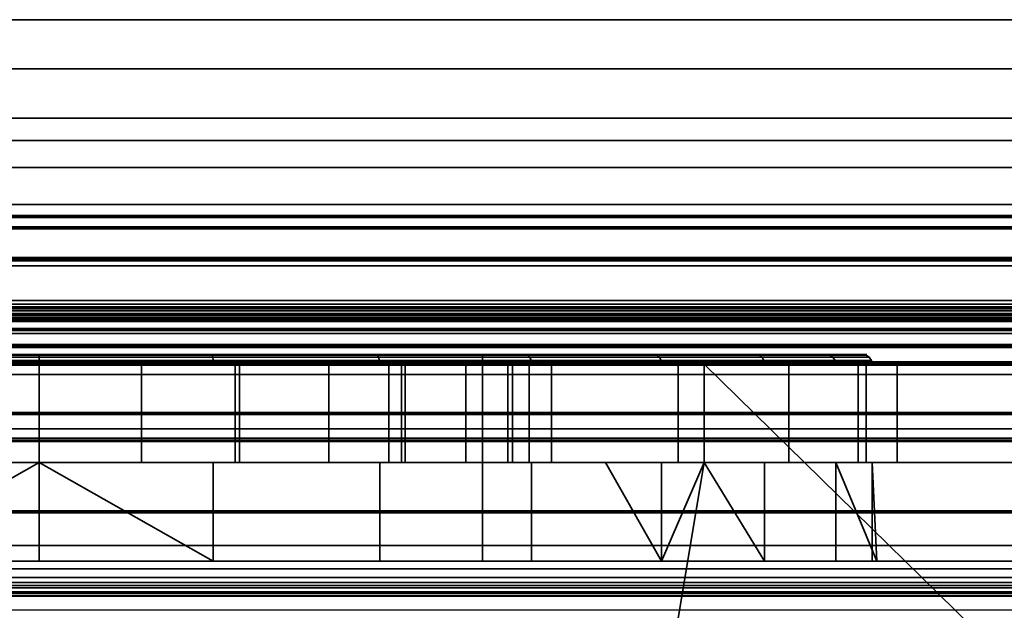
# Model space of a CAD drawing. Header units: millimetres. Extents: x -625 to 3725, y -115 to 86.
# Tile 594 of 656: x 2555.8 to 2565.79, y -19.5 to -13.5. Entities that reach past the tile are written whole.
import ezdxf

# ---------------------------------------------------------------- set-up
doc = ezdxf.new("R2010")
doc.units = ezdxf.units.MM
doc.layers.add('151', color=7, linetype='Continuous', true_color=0xffffff)

# ---------------------------------------------------------------- blocks, each defined once
blk = doc.blocks.new('UG_SURFACE_003')
at = {"layer": '151', "color": 252, "linetype": 'Continuous', "lineweight": 35}
for points in [[(3724.9999, -14, 2237), (3724.9999, 86, 2237), (2275.0001, 86, 2237), (2275.0001, -14, 2237)], [(2425, -14, 2086.9999), (2425, 86, 2086.9999), (3575, 86, 2086.9999), (3575, -14, 2086.9999)], [(3724.9999, -14, 2237), (2275.0001, -14, 2237), (2425, -14, 2086.9999), (3575, -14, 2086.9999)]]:
    blk.add_3dface(points, dxfattribs=at)
blk = doc.blocks.new('UG_SURFACE_104')
at = {"layer": '151', "color": 252, "linetype": 'Continuous', "lineweight": 35}
for points in [[(2491.4999, -16.5, 8.5), (3487.5, -16.5, 8.5), (3487.5, -16.5381, 8.3087), (2491.4999, -16.5381, 8.3087)], [(2491.4999, -16.5, 24), (3487.5, -16.5, 24), (3487.5, -16.5, 8.5), (2491.4999, -16.5, 8.5)], [(2491.4999, -17.5, 24), (3487.5, -17.5, 24), (3487.5, -16.5, 24), (2491.4999, -16.5, 24)], [(2491.4999, -16.5381, 8.3087), (3487.5, -16.5381, 8.3087), (3487.5, -16.6464, 8.1464), (2491.4999, -16.6464, 8.1464)], [(2491.4999, -16.6464, 8.1464), (3487.5, -16.6464, 8.1464), (3487.5, -16.8087, 8.0381), (2491.4999, -16.8087, 8.0381)], [(2491.4999, -16.8087, 8.0381), (3487.5, -16.8087, 8.0381), (3487.5, -17, 8), (2491.4999, -17, 8)], [(2491.4999, -17, 8), (3487.5, -17, 8), (3487.5, -18.5, 8), (2491.4999, -18.5, 8)], [(2491.4999, -17.5, 11), (3487.5, -17.5, 11), (3487.5, -24.5, 11), (2491.4999, -24.5, 11)], [(2491.4999, -17.5, 9), (3487.5, -17.5, 9), (3487.5, -17.5, 11), (2491.4999, -17.5, 11)], [(2491.4999, -18.5, 9), (3487.5, -18.5, 9), (3487.5, -17.5, 9), (2491.4999, -17.5, 9)], [(2491.4999, -17.5, 12), (3487.5, -17.5, 12), (3487.5, -17.5, 24), (2491.4999, -17.5, 24)], [(2491.4999, -24.5, 12), (3487.5, -24.5, 12), (3487.5, -17.5, 12), (2491.4999, -17.5, 12)], [(2491.4999, -18.5, 8), (3487.5, -18.5, 8), (3487.5, -18.5, 9), (2491.4999, -18.5, 9)]]:
    blk.add_3dface(points, dxfattribs=at)
blk = doc.blocks.new('UG_SURFACE_105')
at = {"layer": '151', "color": 18, "linetype": 'Continuous', "lineweight": 70}
for points in [[(2491.4999, -15.5, 8), (3502.5001, -15.5, 8), (3502.5001, -15.6142, 7.426), (2491.4999, -15.6142, 7.426)], [(2491.4999, -15.5, 23.5), (3502.5001, -15.5, 23.5), (3502.5001, -15.5, 8), (2491.4999, -15.5, 8)], [(2491.4999, -16.5, 23.5), (3502.5001, -16.5, 23.5), (3502.5001, -15.5, 23.5), (2491.4999, -15.5, 23.5)], [(2491.4999, -15.6142, 7.426), (3502.5001, -15.6142, 7.426), (3502.5001, -15.9393, 6.9393), (2491.4999, -15.9393, 6.9393)], [(2491.4999, -15.9393, 6.9393), (3502.5001, -15.9393, 6.9393), (3502.5001, -16.426, 6.6142), (2491.4999, -16.426, 6.6142)], [(2491.4999, -16.426, 6.6142), (3502.5001, -16.426, 6.6142), (3502.5001, -17, 6.5), (2491.4999, -17, 6.5)], [(2491.4999, -16.5, 8), (3502.5001, -16.5, 8), (3502.5001, -16.5, 23.5), (2491.4999, -16.5, 23.5)], [(2491.4999, -16.5381, 7.8087), (3502.5001, -16.5381, 7.8087), (3502.5001, -16.5, 8), (2491.4999, -16.5, 8)], [(2491.4999, -16.6464, 7.6464), (3502.5001, -16.6464, 7.6464), (3502.5001, -16.5381, 7.8087), (2491.4999, -16.5381, 7.8087)], [(2491.4999, -16.8087, 7.5381), (3502.5001, -16.8087, 7.5381), (3502.5001, -16.6464, 7.6464), (2491.4999, -16.6464, 7.6464)], [(2491.4999, -17, 7.5), (3502.5001, -17, 7.5), (3502.5001, -16.8087, 7.5381), (2491.4999, -16.8087, 7.5381)], [(2491.4999, -17, 6.5), (3502.5001, -17, 6.5), (3502.5001, -20.5, 6.5), (2491.4999, -20.5, 6.5)], [(2491.4999, -18.5, 7.5), (3502.5001, -18.5, 7.5), (3502.5001, -17, 7.5), (2491.4999, -17, 7.5)], [(2491.4999, -17.5, 9), (3502.5001, -17.5, 9), (3502.5001, -18.5, 9), (2491.4999, -18.5, 9)], [(2491.4999, -17.5, 10), (3502.5001, -17.5, 10), (3502.5001, -17.5, 9), (2491.4999, -17.5, 9)], [(2491.4999, -24.5, 10), (3502.5001, -24.5, 10), (3502.5001, -17.5, 10), (2491.4999, -17.5, 10)], [(2491.4999, -18.5, 9), (3502.5001, -18.5, 9), (3502.5001, -18.5, 7.5), (2491.4999, -18.5, 7.5)]]:
    blk.add_3dface(points, dxfattribs=at)
blk = doc.blocks.new('UG_SURFACE_106')
at = {"layer": '151', "color": 250, "linetype": 'Continuous', "lineweight": 35}
for points in [[(2491.4999, -14.5, 3.5), (3508.5001, -14.5, 3.5), (3508.5001, -14.7284, 2.3519), (2491.4999, -14.7284, 2.3519)], [(2491.4999, -14.5, 23.5), (3508.5001, -14.5, 23.5), (3508.5001, -14.5, 3.5), (2491.4999, -14.5, 3.5)], [(2491.4999, -15.5, 23.5), (3508.5001, -15.5, 23.5), (3508.5001, -14.5, 23.5), (2491.4999, -14.5, 23.5)], [(2491.4999, -14.7284, 2.3519), (3508.5001, -14.7284, 2.3519), (3508.5001, -15.3787, 1.3787), (2491.4999, -15.3787, 1.3787)], [(2491.4999, -15.3787, 1.3787), (3508.5001, -15.3787, 1.3787), (3508.5001, -16.3519, 0.7284), (2491.4999, -16.3519, 0.7284)], [(2491.4999, -15.5, 5.5), (3508.5001, -15.5, 5.5), (3508.5001, -19.2161, 5.5), (2491.4999, -19.2161, 5.5)], [(2491.4999, -15.5, 3.5), (3508.5001, -15.5, 3.5), (3508.5001, -15.5, 5.5), (2491.4999, -15.5, 5.5)], [(2491.4999, -15.6065, 2.8561), (3508.5001, -15.6065, 2.8561), (3508.5001, -15.5, 3.5), (2491.4999, -15.5, 3.5)], [(2491.4999, -15.5, 6.5), (3508.5001, -15.5, 6.5), (3508.5001, -15.5, 23.5), (2491.4999, -15.5, 23.5)], [(2491.4999, -20.5, 6.5), (3508.5001, -20.5, 6.5), (3508.5001, -15.5, 6.5), (2491.4999, -15.5, 6.5)], [(2491.4999, -15.9146, 2.2808), (3508.5001, -15.9146, 2.2808), (3508.5001, -15.6065, 2.8561), (2491.4999, -15.6065, 2.8561)], [(2491.4999, -16.3915, 1.8353), (3508.5001, -16.3915, 1.8353), (3508.5001, -15.9146, 2.2808), (2491.4999, -15.9146, 2.2808)], [(2491.4999, -16.3519, 0.7284), (3508.5001, -16.3519, 0.7284), (3508.5001, -17.5, 0.5), (2491.4999, -17.5, 0.5)], [(2491.4999, -16.9864, 1.5671), (3508.5001, -16.9864, 1.5671), (3508.5001, -16.3915, 1.8353), (2491.4999, -16.3915, 1.8353)], [(2491.4999, -16.4581, 3.6226), (3508.5001, -16.4581, 3.6226), (3508.5001, -16.4862, 3.4778), (2491.4999, -16.4862, 3.4778)], [(2491.4999, -16.4861, 3.7674), (3508.5001, -16.4861, 3.7674), (3508.5001, -16.4581, 3.6226), (2491.4999, -16.4581, 3.6226)], [(2491.4999, -16.566, 3.8914), (3508.5001, -16.566, 3.8914), (3508.5001, -16.4861, 3.7674), (2491.4999, -16.4861, 3.7674)], [(2491.4999, -16.4862, 3.4778), (3508.5001, -16.4862, 3.4778), (3508.5001, -16.5663, 3.354), (2491.4999, -16.5663, 3.354)], [(2491.4999, -17.7853, 4.8698), (3508.5001, -17.7853, 4.8698), (3508.5001, -16.566, 3.8914), (2491.4999, -16.566, 3.8914)], [(2491.4999, -16.5663, 3.354), (3508.5001, -16.5663, 3.354), (3508.5001, -16.6868, 3.2689), (2491.4999, -16.6868, 3.2689)], [(2491.4999, -16.6868, 3.2689), (3508.5001, -16.6868, 3.2689), (3508.5001, -16.8303, 3.2349), (2491.4999, -16.8303, 3.2349)], [(2491.4999, -16.8303, 3.2349), (3508.5001, -16.8303, 3.2349), (3508.5001, -16.9761, 3.257), (2491.4999, -16.9761, 3.257)], [(2491.4999, -16.9761, 3.257), (3508.5001, -16.9761, 3.257), (3508.5001, -17.1032, 3.3318), (2491.4999, -17.1032, 3.3318)], [(2491.4999, -19.0006, 3.0332), (3508.5001, -19.0006, 3.0332), (3508.5001, -16.9864, 1.5671), (2491.4999, -16.9864, 1.5671)], [(2491.4999, -17.1032, 3.3318), (3508.5001, -17.1032, 3.3318), (3508.5001, -18.8427, 4.7914), (2491.4999, -18.8427, 4.7914)], [(2491.4999, -17.5, 0.5), (3508.5001, -17.5, 0.5), (3508.5001, -24.5, 0.5), (2491.4999, -24.5, 0.5)], [(2491.4999, -17.6576, 1.5), (3508.5001, -17.6576, 1.5), (3508.5001, -19.27, 2.6737), (2491.4999, -19.27, 2.6737)], [(2491.4999, -24.3424, 1.5), (3508.5001, -24.3424, 1.5), (3508.5001, -17.6576, 1.5), (2491.4999, -17.6576, 1.5)], [(2491.4999, -19.2161, 5.5), (3508.5001, -19.2161, 5.5), (3508.5001, -17.7853, 4.8698), (2491.4999, -17.7853, 4.8698)], [(2491.4999, -18.8427, 4.7914), (3508.5001, -18.8427, 4.7914), (3508.5001, -21, 5.5), (2491.4999, -21, 5.5)], [(2491.4999, -19.0794, 3.0698), (3508.5001, -19.0794, 3.0698), (3508.5001, -19.0006, 3.0332), (2491.4999, -19.0006, 3.0332)], [(2491.4999, -19.1662, 3.0737), (3508.5001, -19.1662, 3.0737), (3508.5001, -19.0794, 3.0698), (2491.4999, -19.0794, 3.0698)], [(2491.4999, -19.248, 3.0445), (3508.5001, -19.248, 3.0445), (3508.5001, -19.1662, 3.0737), (2491.4999, -19.1662, 3.0737)], [(2491.4999, -19.3126, 2.9863), (3508.5001, -19.3126, 2.9863), (3508.5001, -19.248, 3.0445), (2491.4999, -19.248, 3.0445)], [(2491.4999, -19.27, 2.6737), (3508.5001, -19.27, 2.6737), (3508.5001, -19.3273, 2.7391), (2491.4999, -19.3273, 2.7391)], [(2491.4999, -19.3503, 2.908), (3508.5001, -19.3503, 2.908), (3508.5001, -19.3126, 2.9863), (2491.4999, -19.3126, 2.9863)], [(2491.4999, -19.3273, 2.7391), (3508.5001, -19.3273, 2.7391), (3508.5001, -19.3554, 2.8213), (2491.4999, -19.3554, 2.8213)], [(2491.4999, -19.3554, 2.8213), (3508.5001, -19.3554, 2.8213), (3508.5001, -19.3503, 2.908), (2491.4999, -19.3503, 2.908)]]:
    blk.add_3dface(points, dxfattribs=at)
blk = doc.blocks.new('UG_SURFACE_107')
at = {"layer": '151', "color": 252, "linetype": 'Continuous', "lineweight": 35}
for points in [[(2491.4999, -13.5, 0.5), (3508.5001, -13.5, 0.5), (3508.5001, -14.5, 0.5), (2491.4999, -14.5, 0.5)], [(2491.4999, -13.5, 26.5), (3508.5001, -13.5, 26.5), (3508.5001, -13.5, 0.5), (2491.4999, -13.5, 0.5)], [(2491.4999, -14.5, 26.5), (3508.5001, -14.5, 26.5), (3508.5001, -13.5, 26.5), (2491.4999, -13.5, 26.5)], [(2491.4999, -13.5, 29.5), (3508.5001, -13.5, 29.5), (3508.5001, -14.5, 29.5), (2491.4999, -14.5, 29.5)], [(2491.4999, -13.5, 30.5), (3508.5001, -13.5, 30.5), (3508.5001, -13.5, 29.5), (2491.4999, -13.5, 29.5)], [(2491.4999, -17.75, 30.5), (3508.5001, -17.75, 30.5), (3508.5001, -13.5, 30.5), (2491.4999, -13.5, 30.5)], [(2491.4999, -14.5, 24), (3508.5001, -14.5, 24), (3508.5001, -17.7724, 24), (2491.4999, -17.7724, 24)], [(2491.4999, -14.5, 0.5), (3508.5001, -14.5, 0.5), (3508.5001, -14.5, 24), (2491.4999, -14.5, 24)], [(2491.4999, -15, 28), (3508.5001, -15, 28), (3508.5001, -14.5, 26.5), (2491.4999, -14.5, 26.5)], [(2491.4999, -14.5, 29.5), (3508.5001, -14.5, 29.5), (3508.5001, -15, 28), (2491.4999, -15, 28)], [(2491.4999, -16, 27), (3508.5001, -16, 27), (3508.5001, -26, 27), (2491.4999, -26, 27)], [(2491.4999, -16, 25), (3508.5001, -16, 25), (3508.5001, -16, 27), (2491.4999, -16, 27)], [(2491.4999, -17.7724, 25), (3508.5001, -17.7724, 25), (3508.5001, -16, 25), (2491.4999, -16, 25)], [(2491.4999, -16.5, 29.5), (3508.5001, -16.5, 29.5), (3508.5001, -17.75, 29.5), (2491.4999, -17.75, 29.5)], [(2491.4999, -16.5, 28), (3508.5001, -16.5, 28), (3508.5001, -16.5, 29.5), (2491.4999, -16.5, 29.5)], [(2491.4999, -25.5, 28), (3508.5001, -25.5, 28), (3508.5001, -16.5, 28), (2491.4999, -16.5, 28)], [(2491.4999, -17.75, 29.5), (3508.5001, -17.75, 29.5), (3508.5001, -17.75, 30.5), (2491.4999, -17.75, 30.5)], [(2491.4999, -17.7724, 24), (3508.5001, -17.7724, 24), (3508.5001, -17.7724, 25), (2491.4999, -17.7724, 25)]]:
    blk.add_3dface(points, dxfattribs=at)
blk = doc.blocks.new('UG_SURFACE_109')
at = {"layer": '151', "color": 32, "linetype": 'Continuous', "lineweight": 35}
for points in [[(2490.9999, -34, 2017), (3509.0001, -34, 2017), (3509.0001, 0, 2017), (2490.9999, 0, 2017)], [(2490.9999, -29, 30.5), (2490.9999, -13, 30.5), (3509.0001, -13, 30.5), (3509.0001, -29, 30.5)]]:
    blk.add_3dface(points, dxfattribs=at)
blk = doc.blocks.new('UG_SURFACE_110')
at = {"layer": '151', "color": 252, "linetype": 'Continuous', "lineweight": 35}
for points in [[(2557.7464, -16.9, 1095.7836), (2554.2536, -16.9, 1095.7836), (2551.0626, -16.9, 1097.2042), (2551.5001, -16.9, 1099.4999)], [(2551.5001, -16.9, 1099.4999), (2560.4999, -16.9, 1099.4999), (2560.9374, -16.9, 1097.2042), (2557.7464, -16.9, 1095.7836)], [(2552.5835, -16.9, 1111.6738), (2556, -16.9, 1112.4001), (2560.4999, -16.9, 1108.5), (2551.5001, -16.9, 1108.5)], [(2551.5001, -19, 1099.4999), (2560.4999, -19, 1099.4999), (2560.4999, -16.9, 1099.4999), (2551.5001, -16.9, 1099.4999)], [(2560.4999, -19, 1108.5), (2551.5001, -19, 1108.5), (2551.5001, -16.9, 1108.5), (2560.4999, -16.9, 1108.5)], [(2552.5427, -17, 1111.7651), (2556, -17, 1112.5), (2556, -16.9617, 1112.4924), (2552.5458, -16.9617, 1111.7582)], [(2552.5458, -16.9617, 1111.7582), (2556, -16.9617, 1112.4924), (2556, -16.9293, 1112.4707), (2552.5546, -16.9293, 1111.7383)], [(2552.5546, -16.9293, 1111.7383), (2556, -16.9293, 1112.4707), (2556, -16.9076, 1112.4383), (2552.568, -16.9076, 1111.7088)], [(2552.568, -16.9076, 1111.7088), (2556, -16.9076, 1112.4383), (2556, -16.9, 1112.4001), (2552.5835, -16.9, 1111.6738)], [(2556, -17, 1095.5), (2554.2328, -17, 1095.6857), (2554.2343, -16.9617, 1095.6932)], [(2557.7657, -16.9617, 1095.6932), (2554.2343, -16.9617, 1095.6932), (2554.2388, -16.9293, 1095.7144), (2557.7612, -16.9293, 1095.7144)], [(2556, -17, 1095.5), (2554.2343, -16.9617, 1095.6932), (2557.7657, -16.9617, 1095.6932)], [(2557.7612, -16.9293, 1095.7144), (2554.2388, -16.9293, 1095.7144), (2554.2455, -16.9076, 1095.7462), (2557.7545, -16.9076, 1095.7462)], [(2557.7545, -16.9076, 1095.7462), (2554.2455, -16.9076, 1095.7462), (2554.2536, -16.9, 1095.7836), (2557.7464, -16.9, 1095.7836)], [(2556, -16.9076, 1112.4383), (2559.4323, -16.9076, 1111.7088), (2559.4165, -16.9, 1111.6738), (2556, -16.9, 1112.4001)], [(2556, -16.9, 1112.4001), (2559.4165, -16.9, 1111.6738), (2562.2425, -16.9, 1109.6207), (2560.4999, -16.9, 1108.5)], [(2556, -16.9293, 1112.4707), (2559.4454, -16.9293, 1111.7383), (2559.4323, -16.9076, 1111.7088), (2556, -16.9076, 1112.4383)], [(2556, -16.9617, 1112.4924), (2559.4542, -16.9617, 1111.7582), (2559.4454, -16.9293, 1111.7383), (2556, -16.9293, 1112.4707)], [(2557.7657, -16.9617, 1095.6932), (2557.7672, -17, 1095.6857), (2556, -17, 1095.5)], [(2556, -17, 1112.5), (2559.4573, -17, 1111.7651), (2559.4542, -16.9617, 1111.7582), (2556, -16.9617, 1112.4924)], [(2560.9598, -16.9076, 1097.1733), (2557.7545, -16.9076, 1095.7462), (2557.7464, -16.9, 1095.7836), (2560.9374, -16.9, 1097.2042)], [(2560.9789, -16.9293, 1097.1471), (2557.7612, -16.9293, 1095.7144), (2557.7545, -16.9076, 1095.7462), (2560.9598, -16.9076, 1097.1733)], [(2560.9918, -16.9617, 1097.1295), (2557.7657, -16.9617, 1095.6932), (2557.7612, -16.9293, 1095.7144), (2560.9789, -16.9293, 1097.1471)], [(2560.9961, -17, 1097.1234), (2557.7672, -17, 1095.6857), (2557.7657, -16.9617, 1095.6932), (2560.9918, -16.9617, 1097.1295)], [(2559.4323, -16.9076, 1111.7088), (2562.2709, -16.9076, 1109.6463), (2562.2425, -16.9, 1109.6207), (2559.4165, -16.9, 1111.6738)], [(2559.4454, -16.9293, 1111.7383), (2562.295, -16.9293, 1109.668), (2562.2709, -16.9076, 1109.6463), (2559.4323, -16.9076, 1111.7088)], [(2559.4542, -16.9617, 1111.7582), (2562.3112, -16.9617, 1109.6826), (2562.295, -16.9293, 1109.668), (2559.4454, -16.9293, 1111.7383)], [(2562.3112, -16.9617, 1109.6826), (2559.4542, -16.9617, 1111.7582), (2559.4573, -17, 1111.7651), (2561.7492, -17, 1110.1)], [(2560.4999, -16.9, 1099.4999), (2560.4999, -16.9, 1108.5), (2562.2425, -16.9, 1109.6207), (2563.9889, -16.9, 1106.5958)], [(2563.2746, -16.9, 1099.8), (2560.9374, -16.9, 1097.2042), (2560.4999, -16.9, 1099.4999)], [(2563.9889, -16.9, 1106.5958), (2564.3539, -16.9, 1103.122), (2563.2746, -16.9, 1099.8), (2560.4999, -16.9, 1099.4999)], [(2560.4999, -19, 1099.4999), (2560.4999, -19, 1108.5), (2560.4999, -16.9, 1108.5), (2560.4999, -16.9, 1099.4999)], [(2563.3078, -16.9076, 1099.7809), (2560.9598, -16.9076, 1097.1733), (2560.9374, -16.9, 1097.2042), (2563.2746, -16.9, 1099.8)], [(2563.3359, -16.9293, 1099.7646), (2560.9789, -16.9293, 1097.1471), (2560.9598, -16.9076, 1097.1733), (2563.3078, -16.9076, 1099.7809)], [(2563.3547, -16.9617, 1099.7539), (2560.9918, -16.9617, 1097.1295), (2560.9789, -16.9293, 1097.1471), (2563.3359, -16.9293, 1099.7646)], [(2562.7501, -17, 1099.0711), (2560.9961, -17, 1097.1234), (2560.9918, -16.9617, 1097.1295), (2563.3547, -16.9617, 1099.7539)], [(2561.7492, -17, 1110.1), (2562.3167, -17, 1109.6876), (2562.3112, -16.9617, 1109.6826)], [(2562.2709, -16.9076, 1109.6463), (2564.0252, -16.9076, 1106.6076), (2563.9889, -16.9, 1106.5958), (2562.2425, -16.9, 1109.6207)], [(2562.295, -16.9293, 1109.668), (2564.0562, -16.9293, 1106.6176), (2564.0252, -16.9076, 1106.6076), (2562.2709, -16.9076, 1109.6463)], [(2562.3112, -16.9617, 1109.6826), (2564.0767, -16.9617, 1106.6242), (2564.0562, -16.9293, 1106.6176), (2562.295, -16.9293, 1109.668)], [(2562.3112, -16.9617, 1109.6826), (2562.3167, -17, 1109.6876), (2562.7501, -17, 1108.9371)], [(2562.7501, -17, 1108.9371), (2564.0841, -17, 1106.6266), (2564.0767, -16.9617, 1106.6242), (2562.3112, -16.9617, 1109.6826)], [(2563.3547, -16.9617, 1099.7539), (2563.3612, -17, 1099.75), (2562.7501, -17, 1099.0711)], [(2564.3921, -16.9076, 1103.1179), (2563.3078, -16.9076, 1099.7809), (2563.2746, -16.9, 1099.8), (2564.3539, -16.9, 1103.122)], [(2564.4243, -16.9293, 1103.1146), (2563.3359, -16.9293, 1099.7646), (2563.3078, -16.9076, 1099.7809), (2564.3921, -16.9076, 1103.1179)], [(2564.446, -16.9617, 1103.1123), (2563.3547, -16.9617, 1099.7539), (2563.3359, -16.9293, 1099.7646), (2564.4243, -16.9293, 1103.1146)], [(2564.4534, -17, 1103.1115), (2563.3612, -17, 1099.75), (2563.3547, -16.9617, 1099.7539), (2564.446, -16.9617, 1103.1123)], [(2564.0252, -16.9076, 1106.6076), (2564.3921, -16.9076, 1103.1179), (2564.3539, -16.9, 1103.122), (2563.9889, -16.9, 1106.5958)], [(2564.0562, -16.9293, 1106.6176), (2564.4243, -16.9293, 1103.1146), (2564.3921, -16.9076, 1103.1179), (2564.0252, -16.9076, 1106.6076)], [(2564.0767, -16.9617, 1106.6242), (2564.446, -16.9617, 1103.1123), (2564.4243, -16.9293, 1103.1146), (2564.0562, -16.9293, 1106.6176)], [(2564.0841, -17, 1106.6266), (2564.4534, -17, 1103.1115), (2564.446, -16.9617, 1103.1123), (2564.0767, -16.9617, 1106.6242)], [(2543.9751, -17, 1167.5), (2494, -17, 1167.5), (2494, -30, 1167.5), (2576, -30, 1167.5)], [(2576, -30, 1002.5001), (2494, -30, 1002.5001), (2494, -17, 1002.5001), (2543.9751, -17, 1002.5001)], [(2576, -30, 1167.5), (2547.375, -17, 1167.5), (2543.9751, -17, 1167.5)], [(2576, -30, 1002.5001), (2543.9751, -17, 1002.5001), (2547.375, -17, 1002.5001)], [(2576, -30, 1167.5), (2549.2499, -17, 1167.5), (2547.375, -17, 1167.5)], [(2576, -30, 1002.5001), (2547.375, -17, 1002.5001), (2549.2499, -17, 1002.5001)], [(2576, -30, 1167.5), (2562.7501, -17, 1167.5), (2549.2499, -17, 1167.5)], [(2576, -30, 1002.5001), (2549.2499, -17, 1002.5001), (2562.7501, -17, 1002.5001)], [(2562.7501, -17, 1128.75), (2549.2499, -17, 1128.75), (2556, -17, 1145), (2558.0337, -17, 1145.4322)], [(2553.9663, -17, 1145.4322), (2556, -17, 1145), (2549.2499, -17, 1128.75)], [(2549.2499, -17, 1167.5), (2562.7501, -17, 1167.5), (2557.0395, -17, 1154.8908), (2554.9605, -17, 1154.8908)], [(2562.7501, -17, 1058.875), (2549.2499, -17, 1058.875), (2556, -17, 1077), (2558.0337, -17, 1077.4323)], [(2553.9663, -17, 1077.4323), (2556, -17, 1077), (2549.2499, -17, 1058.875)], [(2549.2499, -17, 1091.2499), (2562.7501, -17, 1091.2499), (2557.0395, -17, 1086.8907), (2554.9605, -17, 1086.8907)], [(2549.2499, -17, 1128.75), (2556, -17, 1112.5), (2552.5427, -17, 1111.7651)], [(2559.4573, -17, 1111.7651), (2556, -17, 1112.5), (2549.2499, -17, 1128.75), (2562.7501, -17, 1128.75)], [(2562.7501, -17, 1091.2499), (2549.2499, -17, 1091.2499), (2554.2328, -17, 1095.6857), (2556, -17, 1095.5)], [(2549.2499, -17, 1058.875), (2562.7501, -17, 1058.875), (2559.5481, -17, 1039.9983), (2556, -17, 1040.75)], [(2556, -17, 1040.75), (2552.4518, -17, 1039.9983), (2549.2499, -17, 1058.875)], [(2554.0102, -17, 1007.7459), (2556, -17, 1007.35), (2549.2499, -17, 1002.5001)], [(2556, -17, 1007.35), (2557.9898, -17, 1007.7459), (2562.7501, -17, 1002.5001), (2549.2499, -17, 1002.5001)], [(2556, -17, 1040.75), (2556, -18, 1040.75), (2552.4518, -18, 1039.9983), (2552.4518, -17, 1039.9983)], [(2553.9663, -17, 1145.4322), (2553.9663, -18, 1145.4322), (2556, -18, 1145), (2556, -17, 1145)], [(2553.9663, -17, 1077.4323), (2553.9663, -18, 1077.4323), (2556, -18, 1077), (2556, -17, 1077)], [(2554.0102, -17, 1007.7459), (2554.0102, -18, 1007.7459), (2556, -18, 1007.35), (2556, -17, 1007.35)], [(2557.0395, -17, 1154.8908), (2557.0395, -18, 1154.8908), (2554.9605, -18, 1154.8908), (2554.9605, -17, 1154.8908)], [(2557.0395, -17, 1086.8907), (2557.0395, -18, 1086.8907), (2554.9605, -18, 1086.8907), (2554.9605, -17, 1086.8907)], [(2556, -17, 1095.5), (2557.7672, -17, 1095.6857), (2562.7501, -17, 1091.2499)], [(2559.5481, -17, 1039.9983), (2559.5481, -18, 1039.9983), (2556, -18, 1040.75), (2556, -17, 1040.75)], [(2556, -17, 1007.35), (2556, -18, 1007.35), (2557.9898, -18, 1007.7459), (2557.9898, -17, 1007.7459)], [(2556, -17, 1145), (2556, -18, 1145), (2558.0337, -18, 1145.4322), (2558.0337, -17, 1145.4322)], [(2556, -17, 1077), (2556, -18, 1077), (2558.0337, -18, 1077.4323), (2558.0337, -17, 1077.4323)], [(2558.939, -17, 1086.045), (2557.0395, -17, 1086.8907), (2562.7501, -17, 1091.2499)], [(2558.939, -17, 1154.0451), (2557.0395, -17, 1154.8908), (2562.7501, -17, 1167.5)], [(2558.939, -17, 1154.0451), (2558.939, -18, 1154.0451), (2557.0395, -18, 1154.8908), (2557.0395, -17, 1154.8908)], [(2558.939, -17, 1086.045), (2558.939, -18, 1086.045), (2557.0395, -18, 1086.8907), (2557.0395, -17, 1086.8907)], [(2557.7672, -17, 1095.6857), (2560.9961, -17, 1097.1234), (2562.7501, -17, 1091.2499)], [(2562.7501, -17, 1002.5001), (2557.9898, -17, 1007.7459), (2559.6769, -17, 1008.873)], [(2557.9898, -17, 1007.7459), (2557.9898, -18, 1007.7459), (2559.6769, -18, 1008.873), (2559.6769, -17, 1008.873)], [(2558.0337, -17, 1145.4322), (2559.7157, -17, 1146.6544), (2562.7501, -17, 1128.75)], [(2558.0337, -17, 1077.4323), (2559.7157, -17, 1078.6543), (2562.7501, -17, 1058.875)], [(2558.0337, -17, 1145.4322), (2558.0337, -18, 1145.4322), (2559.7157, -18, 1146.6544), (2559.7157, -17, 1146.6544)], [(2558.0337, -17, 1077.4323), (2558.0337, -18, 1077.4323), (2559.7157, -18, 1078.6543), (2559.7157, -17, 1078.6543)], [(2560.3302, -17, 1152.5), (2558.939, -17, 1154.0451), (2562.7501, -17, 1167.5)], [(2560.3302, -17, 1084.5), (2558.939, -17, 1086.045), (2562.7501, -17, 1091.2499)], [(2560.3302, -17, 1152.5), (2560.3302, -18, 1152.5), (2558.939, -18, 1154.0451), (2558.939, -17, 1154.0451)], [(2560.3302, -17, 1084.5), (2560.3302, -18, 1084.5), (2558.939, -18, 1086.045), (2558.939, -17, 1086.045)], [(2562.7501, -17, 1128.75), (2562.7501, -17, 1110.1), (2561.7492, -17, 1110.1), (2559.4573, -17, 1111.7651)], [(2562.4866, -17, 1037.8723), (2559.5481, -17, 1039.9983), (2562.7501, -17, 1058.875)], [(2562.4866, -17, 1037.8723), (2562.4866, -18, 1037.8723), (2559.5481, -18, 1039.9983), (2559.5481, -17, 1039.9983)], [(2559.6769, -17, 1008.873), (2560.8041, -17, 1010.56), (2562.7501, -17, 1002.5001)], [(2559.6769, -17, 1008.873), (2559.6769, -18, 1008.873), (2560.8041, -18, 1010.56), (2560.8041, -17, 1010.56)], [(2562.7501, -17, 1128.75), (2559.7157, -17, 1146.6544), (2560.7553, -17, 1148.4549)], [(2562.7501, -17, 1058.875), (2559.7157, -17, 1078.6543), (2560.7553, -17, 1080.4549)], [(2559.7157, -17, 1146.6544), (2559.7157, -18, 1146.6544), (2560.7553, -18, 1148.4549), (2560.7553, -17, 1148.4549)], [(2559.7157, -17, 1078.6543), (2559.7157, -18, 1078.6543), (2560.7553, -18, 1080.4549), (2560.7553, -17, 1080.4549)], [(2562.7501, -17, 1167.5), (2560.9727, -17, 1150.5226), (2560.3302, -17, 1152.5)], [(2562.7501, -17, 1091.2499), (2560.9727, -17, 1082.5226), (2560.3302, -17, 1084.5)], [(2560.9727, -17, 1150.5226), (2560.9727, -18, 1150.5226), (2560.3302, -18, 1152.5), (2560.3302, -17, 1152.5)], [(2560.9727, -17, 1082.5226), (2560.9727, -18, 1082.5226), (2560.3302, -18, 1084.5), (2560.3302, -17, 1084.5)], [(2562.7501, -17, 1128.75), (2560.7553, -17, 1148.4549), (2560.9727, -17, 1150.5226)], [(2560.7553, -17, 1080.4549), (2560.9727, -17, 1082.5226), (2562.7501, -17, 1091.2499), (2562.7501, -17, 1058.875)], [(2560.7553, -17, 1148.4549), (2560.7553, -18, 1148.4549), (2560.9727, -18, 1150.5226), (2560.9727, -17, 1150.5226)], [(2560.7553, -17, 1080.4549), (2560.7553, -18, 1080.4549), (2560.9727, -18, 1082.5226), (2560.9727, -17, 1082.5226)], [(2562.7501, -17, 1013.575), (2562.7501, -17, 1002.5001), (2560.8041, -17, 1010.56), (2561.1999, -17, 1012.55)], [(2560.8041, -17, 1010.56), (2560.8041, -18, 1010.56), (2561.1999, -18, 1012.55), (2561.1999, -17, 1012.55)], [(2560.9727, -17, 1150.5226), (2562.7501, -17, 1167.5), (2562.7501, -17, 1128.75)], [(2560.9961, -17, 1097.1234), (2562.7501, -17, 1099.0711), (2562.7501, -17, 1091.2499)], [(2561.1999, -17, 1012.55), (2561.1999, -17, 1013.575), (2562.7501, -17, 1013.575)], [(2562.7501, -17, 1026.71), (2562.7501, -17, 1013.575), (2561.1999, -17, 1013.575), (2561.1999, -17, 1024.9628)], [(2561.1999, -17, 1013.575), (2561.1999, -17, 1012.55), (2561.1999, -18, 1012.55), (2561.1999, -18, 1013.575)], [(2561.1999, -18, 1013.575), (2561.1999, -18, 1024.9628), (2561.1999, -17, 1024.9628), (2561.1999, -17, 1013.575)], [(2562.7501, -17, 1026.71), (2561.1999, -17, 1024.9628), (2561.1999, -18, 1024.9628), (2562.7501, -18, 1026.71)], [(2562.3167, -17, 1109.6876), (2561.7492, -17, 1110.1), (2562.7501, -17, 1110.1)], [(2562.7501, -17, 1110.1), (2562.7501, -17, 1108.9371), (2562.3167, -17, 1109.6876)], [(2562.7501, -17, 1058.875), (2562.7501, -17, 1037.4199), (2562.4866, -17, 1037.8723)], [(2562.7501, -18, 1037.4199), (2562.4866, -18, 1037.8723), (2562.4866, -17, 1037.8723), (2562.7501, -17, 1037.4199)], [(2576, -30, 1167.5), (2568.0251, -17, 1167.5), (2562.7501, -17, 1167.5)], [(2576, -30, 1002.5001), (2562.7501, -17, 1002.5001), (2568.0251, -17, 1002.5001)], [(2568.0251, -17, 1091.2499), (2562.7501, -17, 1091.2499), (2562.7501, -17, 1099.0711), (2563.3612, -17, 1099.75)], [(2568.0251, -17, 1013.575), (2562.7501, -17, 1013.575), (2562.7501, -17, 1026.71), (2563.607, -17, 1027.676)], [(2568.0251, -17, 1033.975), (2564.3108, -17, 1034.7373), (2562.7501, -17, 1037.4199)], [(2562.7501, -17, 1037.4199), (2562.7501, -17, 1058.875), (2568.0251, -17, 1058.875), (2568.0251, -17, 1033.975)], [(2564.0841, -17, 1106.6266), (2562.7501, -17, 1108.9371), (2562.7501, -17, 1110.1), (2568.0251, -17, 1110.1)], [(2562.7501, -17, 1002.5001), (2562.7501, -17, 1013.575), (2568.0251, -17, 1013.575), (2568.0251, -17, 1002.5001)], [(2562.7501, -17, 1058.875), (2562.7501, -17, 1091.2499), (2568.0251, -17, 1091.2499), (2568.0251, -17, 1058.875)], [(2562.7501, -17, 1110.1), (2562.7501, -17, 1128.75), (2568.0251, -17, 1128.75), (2568.0251, -17, 1110.1)], [(2562.7501, -17, 1128.75), (2562.7501, -17, 1167.5), (2568.0251, -17, 1167.5), (2568.0251, -17, 1128.75)], [(2562.7501, -18, 1026.71), (2563.607, -18, 1027.676), (2563.607, -17, 1027.676), (2562.7501, -17, 1026.71)], [(2562.7501, -17, 1037.4199), (2564.3108, -17, 1034.7373), (2564.3108, -18, 1034.7373), (2562.7501, -18, 1037.4199)], [(2563.3612, -17, 1099.75), (2564.4534, -17, 1103.1115), (2568.0251, -17, 1091.2499)], [(2563.607, -17, 1027.676), (2564.7068, -17, 1031.1321), (2568.0251, -17, 1033.975), (2568.0251, -17, 1013.575)], [(2563.607, -17, 1027.676), (2563.607, -18, 1027.676), (2564.7068, -18, 1031.1321), (2564.7068, -17, 1031.1321)], [(2568.0251, -17, 1110.1), (2568.0251, -17, 1091.2499), (2564.4534, -17, 1103.1115), (2564.0841, -17, 1106.6266)], [(2568.0251, -17, 1033.975), (2564.3945, -17, 1033.975), (2564.3108, -17, 1034.7373)], [(2564.3945, -18, 1033.975), (2564.3108, -18, 1034.7373), (2564.3108, -17, 1034.7373), (2564.3945, -17, 1033.975)], [(2564.7068, -17, 1031.1321), (2564.3945, -17, 1033.975), (2568.0251, -17, 1033.975)], [(2564.3945, -17, 1033.975), (2564.7068, -17, 1031.1321), (2564.7068, -18, 1031.1321), (2564.3945, -18, 1033.975)], [(2551.25, -30, 1003.5), (2560.75, -30, 1003.5), (2562.7501, -18, 1003.5), (2549.2499, -18, 1003.5)], [(2549.2499, -18, 1166.5), (2562.7501, -18, 1166.5), (2560.75, -30, 1166.5), (2551.25, -30, 1166.5)], [(2562.7501, -18, 1166.5), (2549.2499, -18, 1166.5), (2554.9605, -18, 1154.8908), (2557.0395, -18, 1154.8908)], [(2549.2499, -18, 1128.75), (2562.7501, -18, 1128.75), (2556, -18, 1145), (2553.9663, -18, 1145.4322)], [(2562.7501, -18, 1091.2499), (2549.2499, -18, 1091.2499), (2554.9605, -18, 1086.8907), (2557.0395, -18, 1086.8907)], [(2549.2499, -18, 1058.875), (2562.7501, -18, 1058.875), (2556, -18, 1077), (2553.9663, -18, 1077.4323)], [(2552.5427, -18, 1111.7651), (2556, -18, 1112.5), (2562.7501, -18, 1128.75), (2549.2499, -18, 1128.75)], [(2549.2499, -18, 1091.2499), (2562.7501, -18, 1091.2499), (2557.7672, -18, 1095.6857), (2556, -18, 1095.5)], [(2556, -18, 1095.5), (2554.2328, -18, 1095.6857), (2549.2499, -18, 1091.2499)], [(2549.2499, -18, 1003.5), (2562.7501, -18, 1003.5), (2556, -18, 1007.35), (2554.0102, -18, 1007.7459)], [(2549.2499, -18, 1058.875), (2552.4518, -18, 1039.9983), (2556, -18, 1040.75)], [(2556, -18, 1040.75), (2559.5481, -18, 1039.9983), (2562.7501, -18, 1058.875), (2549.2499, -18, 1058.875)], [(2556, -19, 1112.5), (2556, -18, 1112.5), (2552.5427, -18, 1111.7651), (2552.5427, -19, 1111.7651)], [(2557.7672, -19, 1095.6857), (2554.2328, -19, 1095.6857), (2556, -18, 1095.5)], [(2554.2328, -19, 1095.6857), (2554.2328, -18, 1095.6857), (2556, -18, 1095.5)], [(2562.7501, -18, 1128.75), (2556, -18, 1112.5), (2559.4573, -18, 1111.7651)], [(2562.7501, -18, 1003.5), (2557.9898, -18, 1007.7459), (2556, -18, 1007.35)], [(2558.0337, -18, 1077.4323), (2556, -18, 1077), (2562.7501, -18, 1058.875)], [(2558.0337, -18, 1145.4322), (2556, -18, 1145), (2562.7501, -18, 1128.75)], [(2559.4573, -19, 1111.7651), (2559.4573, -18, 1111.7651), (2556, -18, 1112.5), (2556, -19, 1112.5)], [(2556, -18, 1095.5), (2557.7672, -18, 1095.6857), (2557.7672, -19, 1095.6857)], [(2557.0395, -18, 1154.8908), (2558.939, -18, 1154.0451), (2562.7501, -18, 1166.5)], [(2557.0395, -18, 1086.8907), (2558.939, -18, 1086.045), (2562.7501, -18, 1091.2499)], [(2562.7501, -18, 1091.2499), (2560.9961, -18, 1097.1234), (2557.7672, -18, 1095.6857)], [(2557.7672, -19, 1095.6857), (2557.7672, -18, 1095.6857), (2560.9961, -18, 1097.1234), (2560.9961, -19, 1097.1234)], [(2559.6769, -18, 1008.873), (2557.9898, -18, 1007.7459), (2562.7501, -18, 1003.5)], [(2562.7501, -18, 1128.75), (2559.7157, -18, 1146.6544), (2558.0337, -18, 1145.4322)], [(2562.7501, -18, 1058.875), (2559.7157, -18, 1078.6543), (2558.0337, -18, 1077.4323)], [(2562.7501, -18, 1166.5), (2558.939, -18, 1154.0451), (2560.3302, -18, 1152.5)], [(2562.7501, -18, 1091.2499), (2558.939, -18, 1086.045), (2560.3302, -18, 1084.5)], [(2559.4573, -18, 1111.7651), (2561.7492, -18, 1110.1), (2562.7501, -18, 1110.1), (2562.7501, -18, 1128.75)], [(2561.7492, -18, 1110.1), (2559.4573, -18, 1111.7651), (2559.4573, -19, 1111.7651), (2562.3167, -19, 1109.6876)], [(2562.7501, -18, 1058.875), (2559.5481, -18, 1039.9983), (2562.4866, -18, 1037.8723)], [(2562.7501, -18, 1003.5), (2560.8041, -18, 1010.56), (2559.6769, -18, 1008.873)], [(2560.7553, -18, 1148.4549), (2559.7157, -18, 1146.6544), (2562.7501, -18, 1128.75)], [(2560.7553, -18, 1080.4549), (2559.7157, -18, 1078.6543), (2562.7501, -18, 1058.875)], [(2560.3302, -18, 1152.5), (2560.9727, -18, 1150.5226), (2562.7501, -18, 1166.5)], [(2560.3302, -18, 1084.5), (2560.9727, -18, 1082.5226), (2562.7501, -18, 1091.2499)], [(2560.75, -30, 1003.5), (2568.0251, -30, 1003.5), (2568.0251, -18, 1003.5), (2562.7501, -18, 1003.5)], [(2562.7501, -18, 1166.5), (2568.0251, -18, 1166.5), (2568.0251, -30, 1166.5), (2560.75, -30, 1166.5)], [(2562.7501, -18, 1128.75), (2562.7501, -18, 1166.5), (2560.9727, -18, 1150.5226), (2560.7553, -18, 1148.4549)], [(2562.7501, -18, 1058.875), (2562.7501, -18, 1091.2499), (2560.9727, -18, 1082.5226), (2560.7553, -18, 1080.4549)], [(2561.1999, -18, 1012.55), (2560.8041, -18, 1010.56), (2562.7501, -18, 1003.5), (2562.7501, -18, 1013.575)], [(2562.7501, -18, 1091.2499), (2562.7501, -18, 1099.0711), (2560.9961, -18, 1097.1234)], [(2563.3612, -19, 1099.75), (2560.9961, -19, 1097.1234), (2560.9961, -18, 1097.1234), (2562.7501, -18, 1099.0711)], [(2562.7501, -18, 1013.575), (2561.1999, -18, 1013.575), (2561.1999, -18, 1012.55)], [(2561.1999, -18, 1024.9628), (2561.1999, -18, 1013.575), (2562.7501, -18, 1013.575), (2562.7501, -18, 1026.71)], [(2562.7501, -18, 1110.1), (2561.7492, -18, 1110.1), (2562.3167, -18, 1109.6876)], [(2562.3167, -19, 1109.6876), (2562.3167, -18, 1109.6876), (2561.7492, -18, 1110.1)], [(2562.3167, -18, 1109.6876), (2562.7501, -18, 1108.9371), (2562.7501, -18, 1110.1)], [(2562.3167, -19, 1109.6876), (2564.0841, -19, 1106.6266), (2564.0841, -18, 1106.6266), (2562.7501, -18, 1108.9371)], [(2562.7501, -18, 1108.9371), (2562.3167, -18, 1109.6876), (2562.3167, -19, 1109.6876)], [(2562.4866, -18, 1037.8723), (2562.7501, -18, 1037.4199), (2562.7501, -18, 1058.875)], [(2568.0251, -18, 1110.1), (2562.7501, -18, 1110.1), (2562.7501, -18, 1108.9371), (2564.0841, -18, 1106.6266)], [(2568.0251, -18, 1033.975), (2568.0251, -18, 1058.875), (2562.7501, -18, 1058.875), (2562.7501, -18, 1037.4199)], [(2562.7501, -18, 1037.4199), (2564.3108, -18, 1034.7373), (2568.0251, -18, 1033.975)], [(2563.607, -18, 1027.676), (2562.7501, -18, 1026.71), (2562.7501, -18, 1013.575), (2568.0251, -18, 1013.575)], [(2563.3612, -18, 1099.75), (2562.7501, -18, 1099.0711), (2562.7501, -18, 1091.2499), (2568.0251, -18, 1091.2499)], [(2568.0251, -18, 1003.5), (2568.0251, -18, 1013.575), (2562.7501, -18, 1013.575), (2562.7501, -18, 1003.5)], [(2568.0251, -18, 1058.875), (2568.0251, -18, 1091.2499), (2562.7501, -18, 1091.2499), (2562.7501, -18, 1058.875)], [(2568.0251, -18, 1110.1), (2568.0251, -18, 1128.75), (2562.7501, -18, 1128.75), (2562.7501, -18, 1110.1)], [(2568.0251, -18, 1128.75), (2568.0251, -18, 1166.5), (2562.7501, -18, 1166.5), (2562.7501, -18, 1128.75)], [(2562.7501, -18, 1099.0711), (2563.3612, -18, 1099.75), (2563.3612, -19, 1099.75)], [(2568.0251, -18, 1091.2499), (2564.4534, -18, 1103.1115), (2563.3612, -18, 1099.75)], [(2563.3612, -19, 1099.75), (2563.3612, -18, 1099.75), (2564.4534, -18, 1103.1115), (2564.4534, -19, 1103.1115)], [(2568.0251, -18, 1013.575), (2568.0251, -18, 1033.975), (2564.7068, -18, 1031.1321), (2563.607, -18, 1027.676)], [(2564.0841, -18, 1106.6266), (2564.4534, -18, 1103.1115), (2568.0251, -18, 1091.2499), (2568.0251, -18, 1110.1)], [(2564.0841, -18, 1106.6266), (2564.0841, -19, 1106.6266), (2564.5001, -19, 1104)], [(2564.5001, -19, 1104), (2564.4534, -18, 1103.1115), (2564.0841, -18, 1106.6266)], [(2564.3108, -18, 1034.7373), (2564.3945, -18, 1033.975), (2568.0251, -18, 1033.975)], [(2568.0251, -18, 1033.975), (2564.3945, -18, 1033.975), (2564.7068, -18, 1031.1321)], [(2564.5001, -19, 1104), (2564.4534, -19, 1103.1115), (2564.4534, -18, 1103.1115)], [(2560.4999, -19, 1099.4999), (2551.5001, -19, 1099.4999), (2551.0039, -19, 1097.1234), (2554.2328, -19, 1095.6857)], [(2556, -19, 1112.5), (2552.5427, -19, 1111.7651), (2551.5001, -19, 1108.5), (2560.4999, -19, 1108.5)], [(2554.2328, -19, 1095.6857), (2557.7672, -19, 1095.6857), (2560.9961, -19, 1097.1234), (2560.4999, -19, 1099.4999)], [(2560.4999, -19, 1108.5), (2559.4573, -19, 1111.7651), (2556, -19, 1112.5)], [(2560.4999, -19, 1108.5), (2562.3167, -19, 1109.6876), (2559.4573, -19, 1111.7651)], [(2560.4999, -19, 1099.4999), (2564.5001, -19, 1104), (2564.0841, -19, 1106.6266)], [(2560.4999, -19, 1099.4999), (2563.3612, -19, 1099.75), (2564.4534, -19, 1103.1115), (2564.5001, -19, 1104)], [(2564.0841, -19, 1106.6266), (2562.3167, -19, 1109.6876), (2560.4999, -19, 1108.5), (2560.4999, -19, 1099.4999)], [(2560.4999, -19, 1099.4999), (2560.9961, -19, 1097.1234), (2563.3612, -19, 1099.75)]]:
    blk.add_3dface(points, dxfattribs=at)
blk = doc.blocks.new('UG_SURFACE_121')
at = {"layer": '151', "color": 41, "linetype": 'Continuous', "lineweight": 35}
for points in [[(3627.7499, -32.75, 2137.7499), (3627.7499, -17.75, 2137.7499), (2372.2501, -17.75, 2137.7499), (2372.2501, -32.75, 2137.7499)], [(3627.7499, -17.75, 2137.7499), (3557.75, -17.75, 2067.75), (2442.25, -17.75, 2067.75), (2372.2501, -17.75, 2137.7499)], [(3557.75, -17.75, 2067.75), (3557.75, -32.75, 2067.75), (2442.25, -32.75, 2067.75), (2442.25, -17.75, 2067.75)]]:
    blk.add_3dface(points, dxfattribs=at)
blk = doc.blocks.new('UG_SURFACE_122')
at = {"layer": '151', "color": 14, "linetype": 'Continuous', "lineweight": 35}
for points in [[(3632.75, -14, 2142.75), (3627.7499, -14, 2137.7499), (2372.2501, -14, 2137.7499), (2367.25, -14, 2142.75)], [(3632.75, -29.75, 2142.75), (3632.75, -14, 2142.75), (2367.25, -14, 2142.75), (2367.25, -29.75, 2142.75)], [(2372.2501, -14, 2137.7499), (3627.7499, -14, 2137.7499), (3627.7499, -32.75, 2137.7499), (2372.2501, -32.75, 2137.7499)]]:
    blk.add_3dface(points, dxfattribs=at)
blk = doc.blocks.new('UG_SURFACE_123')
at = {"layer": '151', "color": 14, "linetype": 'Continuous', "lineweight": 35}
for points in [[(3556.7999, -17.75, 2066.8001), (3556.7999, 11.25, 2066.8001), (2443.2001, 11.25, 2066.8001), (2443.2001, -17.75, 2066.8001)], [(3552.7501, 8.5, 2062.7501), (3552.7501, -29.75, 2062.7501), (2447.2499, -29.75, 2062.7501), (2447.2499, 8.5, 2062.7501)], [(3557.75, -32.75, 2067.75), (3557.75, -17.75, 2067.75), (2442.25, -17.75, 2067.75), (2442.25, -32.75, 2067.75)], [(3557.75, -17.75, 2067.75), (3556.7999, -17.75, 2066.8001), (2443.2001, -17.75, 2066.8001), (2442.25, -17.75, 2067.75)]]:
    blk.add_3dface(points, dxfattribs=at)
blk = doc.blocks.new('UG_SURFACE_124')
at = {"layer": '151', "color": 7, "linetype": 'Continuous', "lineweight": 35}
for points in [[(2447.2499, 8.25, 2062.7501), (2447.2499, -29.75, 2062.7501), (3552.7501, -29.75, 2062.7501), (3552.7501, 8.25, 2062.7501)], [(3552.5, 8.25, 2062.5), (3552.5, -29.75, 2062.5), (2447.5, -29.75, 2062.5), (2447.5, 8.25, 2062.5)], [(3632.9999, -29.75, 2142.9999), (3632.9999, -14, 2142.9999), (2367.0001, -14, 2142.9999), (2367.0001, -29.75, 2142.9999)], [(3632.75, -14, 2142.75), (2367.25, -14, 2142.75), (2367.0001, -14, 2142.9999), (3632.9999, -14, 2142.9999)], [(2367.25, -29.75, 2142.75), (2367.25, -14, 2142.75), (3632.75, -14, 2142.75), (3632.75, -29.75, 2142.75)]]:
    blk.add_3dface(points, dxfattribs=at)
blk = doc.blocks.new('UG_SURFACE_133')
at = {"layer": '151', "color": 31, "linetype": 'Continuous', "lineweight": 35}
for points in [[(3561.25, -17.75, 2071.25), (3561.25, 67.25, 2071.25), (2438.75, 67.25, 2071.25), (2438.75, -17.75, 2071.25)], [(3556.7501, 13.25, 2066.75), (3556.7501, -17.75, 2066.75), (2443.2499, -17.75, 2066.75), (2443.2499, 13.25, 2066.75)], [(3552.2499, -27.75, 2062.2499), (3552.2499, 13.25, 2062.2499), (2447.7501, 13.25, 2062.2499), (2447.7501, -27.75, 2062.2499)], [(3513.2501, 3.25, 2023.2501), (3513.2501, -27.75, 2023.2501), (2486.7499, -27.75, 2023.2501), (2486.7499, 3.25, 2023.2501)], [(3556.7501, -17.75, 2066.75), (3561.25, -17.75, 2071.25), (2438.75, -17.75, 2071.25), (2443.2499, -17.75, 2066.75)]]:
    blk.add_3dface(points, dxfattribs=at)
blk = doc.blocks.new('UG_SURFACE_135')
at = {"layer": '151', "color": 7, "linetype": 'Continuous', "lineweight": 35}
for points in [[(2486.7499, 2.75, 2023.2501), (2486.7499, -27.75, 2023.2501), (3513.2501, -27.75, 2023.2501), (3513.2501, 2.75, 2023.2501)], [(3513, 2.75, 2023), (3513, -27.75, 2023), (2487, -27.75, 2023), (2487, 2.75, 2023)], [(3552.5, -27.75, 2062.5), (3552.5, -17.75, 2062.5), (2447.5, -17.75, 2062.5), (2447.5, -27.75, 2062.5)], [(3552.5, -17.75, 2062.5), (3552.2499, -17.75, 2062.2499), (2447.7501, -17.75, 2062.2499), (2447.5, -17.75, 2062.5)], [(2447.7501, -27.75, 2062.2499), (2447.7501, -17.75, 2062.2499), (3552.2499, -17.75, 2062.2499), (3552.2499, -27.75, 2062.2499)]]:
    blk.add_3dface(points, dxfattribs=at)

msp = doc.modelspace()

# ---------------------------------------------------------------- linework, layer by layer
at = {"layer": '151', "color": 251, "linetype": 'Continuous', "lineweight": -3, "true_color": 0x636466}
for p, q in [((3725, -14, 2237), (2275, -14, 2237)), ((3633, -14, 2143), (2367, -14, 2143)), ((3632.75, -14, 2142.75), (2367.25, -14, 2142.75)), ((3632.75, -14, 2142.75), (2367.25, -14, 2142.75)), ((3627.75, -14, 2137.75), (2372.25, -14, 2137.75)), ((2425, -14, 2087), (3575, -14, 2087)), ((3508.5, -14.5, 26.5), (2491.5, -14.5, 26.5)), ((3508.5, -14.5, 23.5), (2491.5, -14.5, 23.5)), ((3508.5, -14.5, 0.5), (2491.5, -14.5, 0.5)), ((3508.5, -14.5, 24), (2491.5, -14.5, 24)), ((3508.5, -14.5, 3.5), (2491.5, -14.5, 3.5)), ((3508.5, -14.5, 29.5), (2491.5, -14.5, 29.5)), ((3508.5, -15, 28), (2491.5, -15, 28)), ((3508.5, -15.5, 23.5), (2491.5, -15.5, 23.5)), ((3508.5, -15.5, 6.5), (2491.5, -15.5, 6.5)), ((3508.5, -15.5, 5.5), (2491.5, -15.5, 5.5)), ((3508.5, -15.5, 3.5), (2491.5, -15.5, 3.5)), ((3502.5, -15.5, 8), (2491.5, -15.5, 8)), ((3502.5, -15.5, 23.5), (2491.5, -15.5, 23.5)), ((3508.5, -16, 27), (2491.5, -16, 27)), ((3508.5, -16, 25), (2491.5, -16, 25)), ((3487.5, -16.5, 8.5), (2491.5, -16.5, 8.5)), ((3502.5, -16.5, 8), (2491.5, -16.5, 8)), ((3508.5, -16.5, 29.5), (2491.5, -16.5, 29.5)), ((3508.5, -16.5, 28), (2491.5, -16.5, 28)), ((3502.5, -16.5, 23.5), (2491.5, -16.5, 23.5)), ((3487.5, -16.5, 24), (2491.5, -16.5, 24)), ((3508.5, -16.566, 3.8914), (2491.5, -16.566, 3.8914)), ((3508.5, -16.9864, 1.5671), (2491.5, -16.9864, 1.5671)), ((2551.5, -16.9, 1108.5), (2560.5, -16.9, 1108.5)), ((2560.5, -16.9, 1099.5), (2551.5, -16.9, 1099.5)), ((2560.5, -16.9, 1108.5), (2560.5, -16.9, 1099.5)), ((2560.5, -16.9, 1099.5), (2560.5, -19, 1099.5)), ((2560.5, -16.9, 1108.5), (2560.5, -19, 1108.5)), ((3502.5, -17, 7.5), (2491.5, -17, 7.5)), ((3502.5, -17, 6.5), (2491.5, -17, 6.5)), ((3487.5, -17, 8), (2491.5, -17, 8)), ((2494, -17, 1002.5), (2576, -17, 1002.5)), ((2494, -17, 1167.5), (2576, -17, 1167.5)), ((2561.2, -17, 1012.55), (2561.2, -17, 1024.9628)), ((2561.2, -17, 1012.55), (2561.2, -18, 1012.55)), ((2561.2, -17, 1024.9628), (2561.2, -18, 1024.9628)), ((3508.5, -17.1032, 3.3318), (2491.5, -17.1032, 3.3318)), ((3508.5, -17.5, 0.5), (2491.5, -17.5, 0.5)), ((3487.5, -17.5, 24), (2491.5, -17.5, 24)), ((3487.5, -17.5, 9), (2491.5, -17.5, 9)), ((3502.5, -17.5, 9), (2491.5, -17.5, 9)), ((3487.5, -17.5, 12), (2491.5, -17.5, 12)), ((3502.5, -17.5, 10), (2491.5, -17.5, 10)), ((3487.5, -17.5, 11), (2491.5, -17.5, 11)), ((3508.5, -17.6576, 1.5), (2491.5, -17.6576, 1.5)), ((3627.75, -17.75, 2137.75), (2372.25, -17.75, 2137.75)), ((3561.25, -17.75, 2071.25), (2438.75, -17.75, 2071.25)), ((3557.75, -17.75, 2067.75), (2442.25, -17.75, 2067.75)), ((3557.75, -17.75, 2067.75), (2442.25, -17.75, 2067.75)), ((3556.8, -17.75, 2066.8), (2443.2, -17.75, 2066.8)), ((3556.75, -17.75, 2066.75), (2443.25, -17.75, 2066.75)), ((3552.5, -17.75, 2062.5), (2447.5, -17.75, 2062.5)), ((3552.25, -17.75, 2062.25), (2447.75, -17.75, 2062.25)), ((3508.5, -17.75, 30.5), (2491.5, -17.75, 30.5)), ((3508.5, -17.75, 29.5), (2491.5, -17.75, 29.5)), ((3508.5, -17.7724, 24), (2491.5, -17.7724, 24)), ((3508.5, -17.7724, 25), (2491.5, -17.7724, 25)), ((2494, -18, 1003.5), (2575.5858, -18, 1003.5)), ((2494, -18, 1166.5), (2575.5858, -18, 1166.5)), ((2561.2, -18, 1012.55), (2561.2, -18, 1024.9628)), ((3502.5, -18.5, 7.5), (2491.5, -18.5, 7.5)), ((3487.5, -18.5, 9), (2491.5, -18.5, 9)), ((3502.5, -18.5, 9), (2491.5, -18.5, 9)), ((3487.5, -18.5, 8), (2491.5, -18.5, 8)), ((3508.5, -19.0006, 3.0332), (2491.5, -19.0006, 3.0332)), ((2551.5, -19, 1108.5), (2560.5, -19, 1108.5)), ((2560.5, -19, 1099.5), (2551.5, -19, 1099.5)), ((2560.5, -19, 1108.5), (2560.5, -19, 1099.5)), ((3508.5, -19.2161, 5.5), (2491.5, -19.2161, 5.5)), ((3508.5, -19.27, 2.6737), (2491.5, -19.27, 2.6737)), ((3502.5, -19.5, 7.5), (2491.5, -19.5, 7.5)), ((3502.5, -19.5, 9), (2491.5, -19.5, 9))]:
    msp.add_line(p, q, dxfattribs=at)
at = {"layer": '151', "color": 251, "linetype": 'Continuous', "lineweight": -3, "true_color": 0x636466, "extrusion": (0, 1, 0)}
for centre, radius in [((-2556, 1104, -16.9), 8.4), ((-2556, 1104, -17), 8.5), ((-2556, 1104, -18), 8.5)]:
    msp.add_circle(centre, radius, dxfattribs=at)
at = {"layer": '151', "color": 251, "linetype": 'Continuous', "lineweight": -3, "true_color": 0x636466, "extrusion": (0, -1, 0)}
for centre, radius in [((2556, 1082, 17), 5), ((2556, 1150, 17), 5), ((2556, 1150, 18), 5), ((2556, 1082, 18), 5), ((2556, 1104, 19), 8.5)]:
    msp.add_circle(centre, radius, dxfattribs=at)
for centre, radius, start, end in [((2556, 1032, 17), 8.75, 306.46173, 233.53827), ((2556, 1012.55, 17), 5.2, 180, 0), ((2556, 1032, 18), 8.75, 306.46173, 233.53827), ((2556, 1012.55, 18), 5.2, 180, 0)]:
    msp.add_arc(centre, radius, start, end, dxfattribs=at)

# ---------------------------------------------------------------- block references
at = {"layer": '151', "color": 251, "linetype": 'Continuous', "lineweight": -3, "true_color": 0x636466}
for name in ['UG_SURFACE_003', 'UG_SURFACE_109', 'UG_SURFACE_133', 'UG_SURFACE_123', 'UG_SURFACE_124', 'UG_SURFACE_135', 'UG_SURFACE_110', 'UG_SURFACE_107', 'UG_SURFACE_122', 'UG_SURFACE_106', 'UG_SURFACE_105', 'UG_SURFACE_104', 'UG_SURFACE_121']:
    msp.add_blockref(name, (0, 0), dxfattribs=at)

doc.saveas('drawing.dxf')
